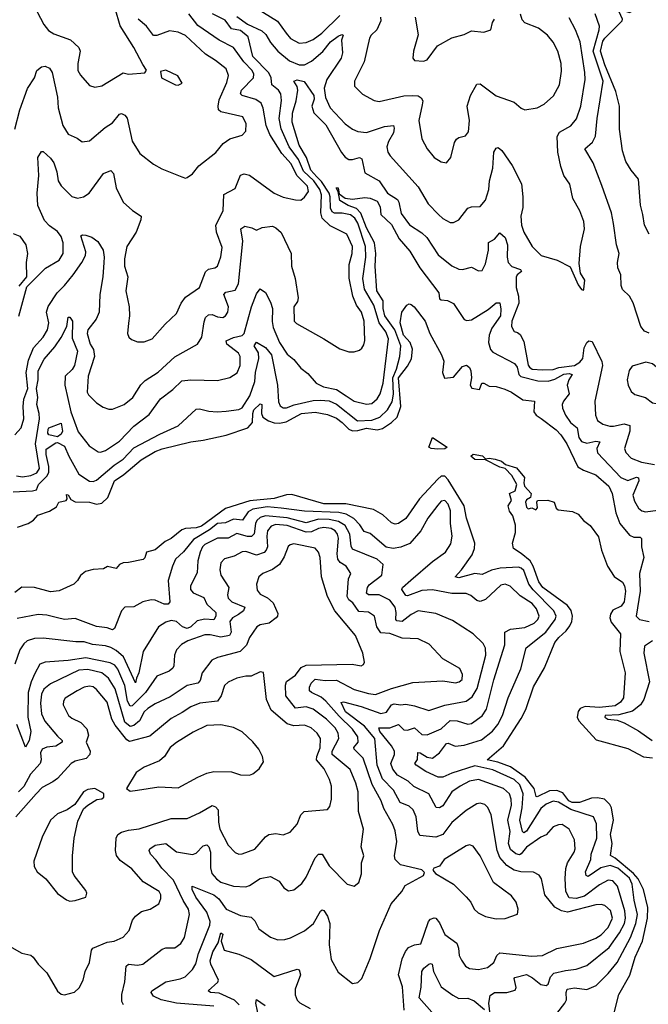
# Model space of a CAD drawing. Extents: x 1443846 to 1577407, y 839182 to 927291.
# Tile 403 of 535: x 1539342 to 1542881, y 892009 to 897551. Entities that reach past the tile are written whole.
import ezdxf

# ---------------------------------------------------------------- set-up
doc = ezdxf.new("R2010")
doc.units = 0

msp = doc.modelspace()

# ---------------------------------------------------------------- linework, layer by layer
at = {"layer": '0CON20XD'}
for points in [[(1539405.6, 897665), (1539478.5, 897525), (1539505, 897491.4), (1539535, 897471.9), (1539628.3, 897438.3), (1539675.8, 897395.8), (1539682, 897375), (1539669.4, 897305), (1539669.4, 897265), (1539685, 897238.8), (1539735, 897182), (1539765, 897171.4), (1539805, 897180), (1539925, 897253.1), (1539955, 897244.2), (1540047, 897253), (1540057, 897267), (1540035, 897300), (1539984.3, 897395), (1539907.8, 897517.8), (1539880.3, 897615)], [(1540675, 897616.2), (1540793.6, 897543.6), (1540842.2, 897475), (1540867.5, 897445), (1540915, 897420), (1540955, 897423.2), (1540995, 897440), (1541042.9, 897475), (1541143.4, 897575)], [(1542885.5, 896344.5), (1542858.5, 896395), (1542850, 896455), (1542837.1, 896507.1), (1542824.8, 896654.8), (1542783.8, 896705), (1542754, 896754), (1542735, 896813.8), (1542717.6, 896935), (1542718.4, 897065), (1542697.5, 897147.5), (1542635, 897297.8), (1542611.9, 897375), (1542625, 897430.8), (1542635, 897448.1), (1542733.8, 897545), (1542736.2, 897555), (1542716.7, 897595), (1542720, 897610), (1542775, 897592.5), (1542810.7, 897609.3), (1542881.7, 897618.3)], [(1539314.3, 896935.7), (1539343.3, 897045), (1539386.3, 897163.7), (1539425.6, 897225), (1539438.1, 897265), (1539465, 897286.7), (1539485, 897289.3), (1539509.4, 897279.4), (1539525.9, 897255), (1539555.2, 897115), (1539559.2, 897055), (1539585, 896956), (1539615, 896908), (1539665, 896883.8), (1539694.1, 896864.1), (1539735, 896870), (1539822.9, 896945), (1539865, 896970.5), (1539905, 897019.4), (1539916.1, 897023.9), (1539934, 897015), (1539947.9, 896997.9), (1539975, 896867.5), (1540018.8, 896798.8), (1540095, 896738.6), (1540141.7, 896711.7), (1540255, 896666.7), (1540275, 896660), (1540285, 896663.3), (1540315, 896683.8), (1540351.2, 896728.8), (1540446.2, 896803.8), (1540488.1, 896855), (1540525, 896880), (1540595, 896901.2), (1540615.5, 896924.5), (1540617.8, 896965), (1540598.1, 897005), (1540475, 897032.1), (1540462.3, 897045), (1540459.1, 897065), (1540465, 897100), (1540508.7, 897198.7), (1540517, 897237), (1540504.4, 897275), (1540445, 897322.7), (1540388.3, 897358.3), (1540275, 897462.3), (1540235, 897482), (1540185, 897488.4), (1540115, 897462.8), (1540095, 897462), (1540055.3, 897515), (1540008.7, 897555)], [(1539336.7, 895883.3), (1539381.7, 896048.3), (1539488, 896152), (1539565, 896197.5), (1539586.2, 896235), (1539587.5, 896295), (1539575, 896331.9), (1539555, 896358.5), (1539510.9, 896390.9), (1539482.1, 896422.1), (1539445.4, 896505), (1539440.4, 896575), (1539450.5, 896675), (1539443.6, 896776.4), (1539465, 896810), (1539475, 896810), (1539515, 896771.9), (1539533.6, 896745), (1539550.6, 896695), (1539558.9, 896645), (1539575, 896616.7), (1539635, 896555.7), (1539667.6, 896547.6), (1539702, 896555), (1539733.5, 896575), (1539814.4, 896685.6), (1539855, 896702.5), (1539870.6, 896685), (1539885.5, 896605), (1539924.5, 896524.5), (1539977.2, 896477.2), (1540025.8, 896445), (1540024.4, 896425), (1539998.5, 896355), (1539945.5, 896275), (1539932.3, 896205), (1539932.9, 896165), (1539950.8, 896105), (1539939.5, 896025), (1539958.1, 895935), (1539960, 895885), (1539954.1, 895844.1), (1539948.8, 895785), (1539956.2, 895765), (1539971.3, 895751.3), (1540005, 895738.6), (1540042.4, 895737.6), (1540088, 895755), (1540162, 895838), (1540225, 895897.5), (1540251.1, 895955), (1540275, 895989.2), (1540354.3, 896045), (1540387.4, 896132.6), (1540405, 896146.6), (1540441.2, 896155), (1540455.3, 896164.7), (1540475, 896216.7), (1540481.4, 896268.6), (1540449.7, 896355), (1540445.9, 896395), (1540488.2, 896475), (1540491.9, 896568.1), (1540555, 896601.9), (1540585, 896675.7), (1540605, 896683.3), (1540635, 896676.4), (1540775, 896574.7), (1540825, 896552.7), (1540895, 896537.9), (1540925, 896535.6), (1540945, 896553.1), (1540967.5, 896585), (1540962.9, 896615), (1540902.2, 896675), (1540870.8, 896740.9), (1540818, 896798), (1540750, 896905), (1540729.1, 896955), (1540713.2, 897053.2), (1540701, 897081), (1540672.3, 897102.3), (1540595, 897124.7), (1540585.4, 897135), (1540590.9, 897155), (1540658.7, 897225), (1540660.6, 897245), (1540651.7, 897265), (1540604, 897315), (1540545.4, 897395), (1540465, 897437.1), (1540345, 897518.9), (1540294.1, 897584.1)], [(1539815.3, 896185.2), (1539809.7, 896105), (1539793.1, 896005), (1539790.4, 895905), (1539772.5, 895865), (1539725.5, 895805), (1539722.7, 895785), (1539738.5, 895725), (1539757.6, 895695), (1539763.2, 895655), (1539727.1, 895545), (1539722.7, 895455), (1539729.7, 895439.7), (1539775, 895395.7), (1539811.4, 895371.4), (1539845, 895359.4), (1539865, 895358.9), (1539930, 895385), (1539980, 895425), (1540025, 895496.9), (1540048.5, 895521.5), (1540122.6, 895567.4), (1540215, 895654.6), (1540343.1, 895725), (1540367.3, 895765), (1540381.3, 895851.3), (1540388.9, 895875), (1540405, 895890.5), (1540425, 895891.5), (1540455, 895878.8), (1540485, 895874.5), (1540501.4, 895885), (1540513.6, 895905), (1540517.3, 895935), (1540491.8, 896005), (1540502.6, 896017.4), (1540555, 896028.5), (1540574.1, 896065), (1540597.9, 896305), (1540587.5, 896375), (1540608.8, 896388.8), (1540649.3, 896379.3), (1540675, 896366.2), (1540707.7, 896382.3), (1540765, 896389.2), (1540785, 896380.5), (1540815, 896354.2), (1540871.1, 896235), (1540872.1, 896165), (1540893.8, 896095), (1540910, 895985), (1540906.2, 895965), (1540885.4, 895934.6), (1540886.4, 895855), (1540900.9, 895840.9), (1541055, 895755.7), (1541145, 895698), (1541195, 895682.5), (1541225, 895682.5), (1541255, 895692), (1541268.3, 895701.7), (1541278.9, 895721.1), (1541284.5, 895745.5), (1541280.8, 895855), (1541265.4, 895905.4), (1541238.6, 895945), (1541218, 895995), (1541197.3, 896097.3), (1541196.6, 896173.4), (1541213.5, 896235), (1541216.2, 896275), (1541184.5, 896345), (1541090.4, 896390.4), (1541045.1, 896435.1), (1541037.3, 896465), (1541040.9, 896565), (1541032.6, 896595), (1540997.7, 896645), (1540939.3, 896699.3), (1540912.5, 896765), (1540859.4, 896835), (1540815, 896937.1), (1540803.5, 896995), (1540816, 897096), (1540811.9, 897135), (1540798.8, 897155), (1540762.4, 897185), (1540758.4, 897225), (1540745, 897252.9), (1540655.2, 897345), (1540628.2, 897455), (1540585, 897490.2), (1540535, 897499.1), (1540498, 897548), (1540427.8, 897585)], [(1540565, 897570.3), (1540625, 897526.8), (1540705, 897488.9), (1540728.3, 897468.3), (1540755, 897422.9), (1540794.9, 897374.9), (1540860.3, 897320.3), (1540915, 897297.5), (1540945, 897297.7), (1540985, 897318.4), (1541048.1, 897371.9), (1541092.6, 897427.4), (1541135, 897459.1), (1541155, 897467.5), (1541163.3, 897465), (1541153, 897437), (1541159.2, 897365), (1541151.3, 897335), (1541071.8, 897215), (1541057, 897167), (1541064.3, 897114.3), (1541090, 897055), (1541175, 896965.5), (1541215.3, 896935.3), (1541245, 896922.1), (1541295, 896916.7), (1541395, 896950), (1541446.4, 896956.4), (1541450.5, 896940.5), (1541445.9, 896915), (1541417.6, 896865), (1541409.6, 896835), (1541414.6, 896805), (1541426.7, 896785), (1541585, 896610), (1541641.9, 896515), (1541699.4, 896455), (1541725, 896432.2), (1541765, 896410.6), (1541785, 896409.2), (1541815, 896424.2), (1541865, 896490), (1541885, 896498.6), (1541935, 896499.4), (1541965, 896535.7), (1541983.2, 896595), (1541987.1, 896645), (1542004.8, 896715.2), (1542011.2, 896805), (1542025, 896828.8), (1542035, 896831.2), (1542055.7, 896815), (1542115, 896731.1), (1542167.2, 896627.2), (1542173.8, 896553.8), (1542173.5, 896495), (1542163.9, 896445), (1542167.1, 896395), (1542180.8, 896355), (1542226.9, 896275), (1542278, 896225), (1542367.8, 896197.8), (1542440.2, 896160.2), (1542485, 896060), (1542505, 896032.5), (1542515, 896030), (1542517.5, 896035), (1542523.8, 896085), (1542499.2, 896125), (1542491.7, 896178.3), (1542498.1, 896275), (1542520.6, 896375), (1542518.5, 896415), (1542495.5, 896475), (1542455.5, 896545), (1542439.5, 896625), (1542405.6, 896675), (1542388.6, 896725), (1542371.1, 896805), (1542366.8, 896893.2), (1542380.8, 896919.1), (1542445, 896953.3), (1542476.8, 896993.2), (1542500, 897065), (1542524.7, 897215), (1542523.2, 897255), (1542497.7, 897427.7), (1542471.5, 897495), (1542435, 897562.5)], [(1541372.5, 897565), (1541374.5, 897545), (1541352.5, 897495), (1541321.4, 897465), (1541312.2, 897447.8), (1541280.6, 897315), (1541227.1, 897205), (1541227, 897177), (1541272.7, 897132.7), (1541337.3, 897097.3), (1541365, 897091.4), (1541505, 897122.9), (1541555.7, 897125.7), (1541585, 897122.2), (1541601.7, 897111.7), (1541611.3, 897095), (1541607.9, 897072.1), (1541588.9, 896985), (1541605, 896880), (1541635.7, 896825), (1541675, 896775.8), (1541715, 896751.4), (1541745, 896746), (1541769.5, 896775), (1541790.3, 896859.7), (1541801.2, 896878.8), (1541815, 896888.8), (1541852, 896898), (1541868.9, 896921.1), (1541874.4, 896985), (1541861.4, 897065), (1541880, 897125), (1541915, 897188), (1541935, 897190), (1542025, 897122.9), (1542125, 897087.5), (1542165, 897052.9), (1542185, 897044.2), (1542255.4, 897054.6), (1542293.8, 897076.2), (1542346.2, 897123.8), (1542380, 897185), (1542391.5, 897261.5), (1542390.9, 897305), (1542370.9, 897375), (1542344.5, 897425), (1542314, 897464), (1542263.4, 897503.4), (1542185, 897533.3), (1542170.3, 897550.3), (1542161.7, 897581.8)], [(1541568.9, 897565), (1541585.7, 897465.7), (1541558.6, 897375), (1541555.8, 897335.8), (1541565, 897322), (1541615, 897318), (1541635, 897326), (1541693.8, 897405), (1541775, 897450), (1541845, 897468), (1541885, 897488), (1541955, 897481.9), (1541995, 897493.8), (1542003.8, 897535), (1542015.6, 897554.4)], [(1542885, 895787.3), (1542858.4, 895798.4), (1542837.7, 895825), (1542795, 895958), (1542774.4, 895995), (1542735, 896032.5), (1542727.3, 896055), (1542725.5, 896115), (1542708.9, 896155), (1542706.5, 896185), (1542717.5, 896235), (1542701.1, 896285), (1542685, 896403.8), (1542673.9, 896465), (1542619.2, 896619.1), (1542570.5, 896745), (1542522.9, 896825), (1542567.2, 896862.8), (1542583.3, 896895), (1542592.5, 896995), (1542626.3, 897205), (1542569.4, 897375), (1542604.4, 897495), (1542605.2, 897515.2), (1542581.8, 897585)], [(1540235, 897183.8), (1540257.5, 897195), (1540232.5, 897235), (1540165, 897266.7), (1540135, 897260), (1540140, 897225), (1540220, 897185), (1540235, 897183.8)], [(1540305.3, 895524.7), (1540455, 895520.6), (1540525, 895538.1), (1540566.6, 895563.4), (1540584, 895606), (1540584, 895655), (1540573.1, 895675), (1540508.7, 895725), (1540505.3, 895744.7), (1540545, 895762), (1540595, 895774.2), (1540605, 895784.4), (1540647.1, 895935), (1540675, 896008), (1540696.7, 896036.7), (1540725, 896016.2), (1540755, 895961.4), (1540764.7, 895925), (1540763.5, 895853.5), (1540769.1, 895819.1), (1540805, 895734.4), (1540848.5, 895668.5), (1540885, 895638.9), (1540925, 895590.6), (1540965, 895560.6), (1541010.8, 895505), (1541052.5, 895485), (1541125, 895470.2), (1541179.1, 895435), (1541225, 895404.6), (1541295, 895387.3), (1541325, 895391.8), (1541355, 895418.2), (1541371.9, 895445), (1541389, 895505), (1541417.6, 895755), (1541403.9, 895795), (1541364.8, 895845), (1541335.9, 895945), (1541283.5, 896035), (1541273.5, 896095), (1541290.3, 896215), (1541288.4, 896275), (1541245, 896406.6), (1541228.6, 896435), (1541205, 896452.6), (1541157, 896463), (1541115, 896462.4), (1541100.5, 896470.5), (1541091.3, 896491.4), (1541090.6, 896555), (1541084.1, 896575), (1541040.9, 896640.9), (1541015, 896667), (1540980.2, 896705), (1540957.4, 896775), (1540914.5, 896845), (1540875.9, 896974.1), (1540878.2, 897025), (1540899.2, 897095), (1540907.1, 897155), (1540904.3, 897175), (1540885.6, 897205), (1540905, 897212.5), (1540943.1, 897203.1), (1540997.1, 897125), (1540999.1, 897105), (1540987.2, 897065), (1540997.8, 897027.8), (1541065, 896958.8), (1541154.4, 896804.4), (1541175, 896778.5), (1541195, 896765.4), (1541215, 896764.6), (1541255, 896775.4), (1541268.9, 896768.9), (1541285, 896689.4), (1541365.2, 896645.2), (1541413.3, 896575), (1541468.8, 896538.8), (1541476.9, 896525), (1541489.7, 896459.7), (1541536.3, 896396.3), (1541605, 896351.5), (1541634.5, 896325), (1541698, 896228), (1541775, 896166.7), (1541815, 896146.7), (1541835, 896145.6), (1541885, 896158), (1541925, 896137.1), (1541945, 896139.2), (1541963.3, 896176.7), (1541981.1, 896255), (1541981.7, 896298.3), (1542014.7, 896315.3), (1542045, 896352), (1542075, 896325.6), (1542087.8, 896285), (1542086.4, 896215), (1542092.4, 896185), (1542111.6, 896161.6), (1542161.2, 896145), (1542166.2, 896135), (1542142.5, 896115), (1542137, 896103), (1542137.5, 896045), (1542150.4, 895995), (1542152.2, 895955), (1542113.2, 895855), (1542110, 895825), (1542125, 895796.2), (1542145, 895791.2), (1542159.1, 895779.1), (1542180, 895740), (1542205, 895607.5), (1542211.4, 895595), (1542226.7, 895585), (1542285, 895580.4), (1542345, 895582.3), (1542376.9, 895593.1), (1542465, 895605.7), (1542495, 895623.7), (1542511.9, 895645), (1542519.4, 895705), (1542535, 895734.6), (1542545.3, 895744.7), (1542565, 895740.4), (1542618.4, 895628.4), (1542622.9, 895605), (1542579.1, 895405), (1542583.5, 895325), (1542594.3, 895295), (1542623.8, 895275), (1542663.3, 895263.3), (1542685, 895262.9), (1542745, 895277.6), (1542776.5, 895266.5), (1542777.4, 895235), (1542747.4, 895137.4), (1542754.4, 895115), (1542785, 895083.6), (1542841.9, 895061.9), (1542915, 895047.8)], [(1539306.3, 894893.7), (1539415, 894898.9), (1539437.3, 894905), (1539447.7, 894935), (1539496.5, 894983.5), (1539505.5, 895004.5), (1539507.3, 895037.3), (1539491, 895105), (1539491.4, 895135), (1539545, 895170.7), (1539555, 895171.9), (1539595, 895151.6), (1539618.4, 895095), (1539675, 894992.5), (1539735, 894954.6), (1539755, 894952), (1539775, 894959.1), (1539875, 895044.4), (1539925, 895077.1), (1539985, 895141.8), (1540130.6, 895219.4), (1540235, 895265.5), (1540335, 895360), (1540355, 895361.9), (1540407.6, 895347.6), (1540453.4, 895343.4), (1540505, 895348.6), (1540575, 895357.8), (1540595, 895366.5), (1540637.8, 895435), (1540665.8, 895514.2), (1540670.2, 895565), (1540688.1, 895645), (1540686, 895676), (1540661.2, 895715), (1540675, 895735.5), (1540725, 895706.5), (1540759.3, 895665), (1540792.9, 895495), (1540800, 895400), (1540808.8, 895378.8), (1540825, 895366.2), (1540845, 895365.9), (1540886.9, 895383.1), (1540995, 895407.3), (1541035, 895410.8), (1541085, 895406.2), (1541125, 895388), (1541244.3, 895294.3), (1541325, 895298), (1541369.1, 895315), (1541413, 895355), (1541439.5, 895400.5), (1541446.6, 895443.4), (1541442.1, 895535), (1541463.2, 895585), (1541482.5, 895655), (1541488.6, 895715), (1541453.2, 895805), (1541397, 895885), (1541388.8, 895925), (1541389, 895969), (1541353.3, 896025), (1541343.3, 896163.3), (1541347.8, 896235), (1541339.5, 896295), (1541295, 896379.5), (1541263.3, 896463.3), (1541238.8, 896488.8), (1541191.8, 896505), (1541145, 896533.2), (1541134.4, 896584.4), (1541123.5, 896605), (1541135.5, 896605), (1541140.7, 896570.7), (1541175, 896546.2), (1541215, 896541.2), (1541285, 896550), (1541315, 896546.7), (1541355, 896530.3), (1541371.6, 896498.4), (1541375.9, 896455.9), (1541435, 896398.5), (1541478.9, 896318.9), (1541539.1, 896249.1), (1541593.7, 896155), (1541700.9, 896015), (1541705, 895981.1), (1541715, 895974.6), (1541750.7, 895970.7), (1541784.2, 895954.2), (1541844.5, 895864.5), (1541858.3, 895858.3), (1541885, 895862.2), (1541978.8, 895921.2), (1542025, 895958.5), (1542045, 895958.6), (1542051.3, 895921.3), (1542048.9, 895885), (1542000.2, 895815), (1541985.2, 895775), (1541980.8, 895735), (1541992.9, 895695), (1542005, 895680), (1542126.6, 895616.6), (1542141.6, 895595), (1542152, 895555), (1542162.3, 895542.3), (1542258.9, 895518.9), (1542316.3, 895516.3), (1542355, 895527.7), (1542405, 895556.3), (1542435, 895560.8), (1542451.5, 895555), (1542433, 895525), (1542423.3, 895495), (1542434.7, 895445), (1542403.8, 895405), (1542396.2, 895385), (1542397.7, 895365), (1542415.4, 895325), (1542442.2, 895285), (1542479.5, 895255), (1542489.9, 895199.9), (1542505, 895176.8), (1542535, 895167.5), (1542585, 895178.9), (1542607.5, 895175), (1542591.5, 895138.5), (1542595, 895113.3), (1542725.2, 894975.2), (1542765, 894958), (1542815, 894976.1), (1542825, 894973.1), (1542827.8, 894955), (1542794, 894875), (1542802.3, 894842.3), (1542825, 894802.9), (1542845, 894787.8), (1542865, 894781.8), (1542935, 894790.8)], [(1539305, 896347.8), (1539343.8, 896333.8), (1539377.8, 896285), (1539386.7, 896235), (1539379.4, 896185), (1539380, 896105), (1539338.3, 896051.7)], [(1539315, 895214), (1539350.6, 895255), (1539366.1, 895305), (1539361.4, 895375), (1539365.2, 895415), (1539388.5, 895475), (1539378.4, 895565), (1539391.6, 895635), (1539420.6, 895705), (1539475, 895765.4), (1539499.7, 895805), (1539506.4, 895845), (1539493.7, 895905), (1539502.7, 895937.3), (1539553.6, 896015), (1539595, 896054.5), (1539644.1, 896115.9), (1539692.4, 896185), (1539712, 896225), (1539714, 896245), (1539686, 896335), (1539695, 896340.6), (1539715, 896339.5), (1539748.2, 896328.2), (1539782.8, 896302.8), (1539813.1, 896255), (1539818.7, 896215), (1539815.3, 896185.2)], [(1539330, 894695), (1539390, 894715), (1539420, 894735), (1539445, 894762.5), (1539510, 894785), (1539550, 894810), (1539563.3, 894835), (1539604, 894846), (1539610, 894855), (1539605, 894878.8), (1539615, 894877.1), (1539630.9, 894850.9), (1539655, 894837.5), (1539735, 894835.5), (1539775, 894824.4), (1539805, 894830), (1539838.3, 894861.7), (1539875.6, 894955), (1539929.1, 894990.9), (1540025.5, 895075), (1540105, 895120.7), (1540145, 895136.5), (1540305, 895176.1), (1540375.5, 895184.5), (1540505, 895212.3), (1540625.6, 895254.4), (1540651.9, 895285), (1540653.7, 895335), (1540660.6, 895355), (1540695, 895389.4), (1540706, 895386), (1540703.1, 895335), (1540711.8, 895315), (1540743.4, 895293.4), (1540775, 895282.5), (1540805, 895279.6), (1540841.8, 895288.2), (1540928.6, 895335), (1541005, 895342.3), (1541075, 895328.8), (1541125, 895308.2), (1541157.4, 895285), (1541195, 895246.1), (1541215, 895237.6), (1541245, 895238.3), (1541295, 895252.6), (1541355, 895243), (1541385, 895251.3), (1541435, 895283.8), (1541467.7, 895315), (1541487.1, 895375), (1541475.1, 895535), (1541525, 895600.6), (1541548.3, 895641.7), (1541553.5, 895696.5), (1541539.5, 895735), (1541503, 895775), (1541484.2, 895845.8), (1541493.8, 895905), (1541521.3, 895945), (1541535, 895951.6), (1541545, 895949.2), (1541562.9, 895935), (1541625, 895854), (1541650.8, 895785), (1541716.2, 895665), (1541728.8, 895628.8), (1541723.1, 895565), (1541733.6, 895533.6), (1541785, 895539.6), (1541835, 895599.4), (1541857.3, 895607.3), (1541874.1, 895594.1), (1541882, 895575), (1541885.6, 895535), (1541877.1, 895495), (1541887.1, 895477.1), (1541930.7, 895469.3), (1541944.4, 895505), (1541955, 895506.2), (1541985, 895488.2), (1542025, 895486.9), (1542072.4, 895472.4), (1542110, 895455), (1542175, 895411.5), (1542240, 895405), (1542235.4, 895345), (1542250, 895325), (1542276.7, 895306.7)], [(1539325, 894983.9), (1539357.8, 894977.8), (1539405, 894985.7), (1539438.6, 895001.4), (1539453.9, 895025), (1539431.8, 895165), (1539453, 895305), (1539452.5, 895335), (1539438.9, 895385), (1539443.6, 895425), (1539437.8, 895475), (1539446.7, 895525), (1539447.1, 895575), (1539479.5, 895640.5), (1539539.8, 895710.2), (1539575, 895763.3), (1539606.8, 895825), (1539615, 895876.2), (1539625, 895876.2), (1539638.8, 895855), (1539638.1, 895758.1), (1539668.6, 895685), (1539650.7, 895605), (1539637.3, 895582.7), (1539598.9, 895545), (1539596.9, 895495), (1539630.6, 895345), (1539671.4, 895231.4), (1539732.9, 895152.9), (1539785, 895119.4), (1539797.3, 895117.3), (1539825, 895127.1), (1539905, 895179.3), (1539985.7, 895264.3), (1540071.1, 895328.9), (1540135, 895417.9), (1540205, 895470.8), (1540255, 895517.9), (1540305.3, 895524.7)], [(1542925, 895391.4), (1542965, 895427.5), (1542977.3, 895475), (1542965, 895526), (1542926.9, 895595), (1542903.8, 895615), (1542867.1, 895622.9), (1542789.1, 895600.9), (1542772.5, 895577.5), (1542762.5, 895525), (1542766.9, 895495), (1542785, 895458.8), (1542805, 895441.4), (1542865, 895425.6), (1542905, 895395.6), (1542925, 895391.4)], [(1539555, 895203.2), (1539506.9, 895215), (1539501.1, 895225), (1539503, 895247), (1539506.1, 895253.9), (1539575, 895280), (1539583.5, 895235), (1539575, 895218.2), (1539555, 895203.2)], [(1542276.7, 895306.7), (1542362.2, 895242.2), (1542388.1, 895215), (1542422.4, 895165), (1542484.7, 895034.7), (1542515.9, 895015.9), (1542585, 894989.7), (1542657.5, 894925), (1542677.9, 894885), (1542697.8, 894775), (1542720, 894715), (1542775, 894649.3), (1542798.7, 894638.7), (1542835, 894639.4), (1542842.2, 894632.2), (1542842.2, 894585), (1542855.5, 894525), (1542831.5, 894435), (1542835.2, 894335.2), (1542811.6, 894195), (1542831.9, 894175), (1542884.7, 894164.7)], [(1541695, 895133.8), (1541657.5, 895137.5), (1541645.8, 895145), (1541665, 895199.2), (1541748.8, 895145), (1541735, 895135.8), (1541695, 895133.8)], [(1542687.6, 891962.4), (1542714.7, 892065.3), (1542776.4, 892173.6), (1542806.7, 892275), (1542848.1, 892365), (1542875.8, 892495), (1542877.4, 892555), (1542854.3, 892655), (1542823.6, 892715), (1542796.7, 892745), (1542695, 892831.5), (1542667.8, 892847.8), (1542677.7, 892915), (1542667.8, 892965), (1542683.9, 893045), (1542673.6, 893115), (1542664.7, 893135), (1542634.5, 893164.5), (1542595, 893172.4), (1542560.7, 893169.3), (1542493.3, 893145), (1542452.9, 893145), (1542434.2, 893155), (1542399.8, 893199.8), (1542365, 893213.2), (1542325, 893210.8), (1542255, 893177.5), (1542249.7, 893179.7), (1542237.5, 893225), (1542188.2, 893288.2), (1542105, 893346.9), (1542033, 893373), (1541974.2, 893385), (1542064.8, 893465.2), (1542165, 893618.1), (1542191.1, 893668.9), (1542235, 893795.8), (1542297.2, 893902.8), (1542354.5, 894045), (1542376.9, 894075), (1542419.2, 894110.7), (1542439.4, 894140.6), (1542450.4, 894165), (1542454, 894195), (1542445.9, 894225.9), (1542425, 894253.5), (1542287.8, 894355), (1542265, 894388.2), (1542232.6, 894475), (1542214.9, 894504.9), (1542165, 894547.8), (1542121.2, 894575), (1542116.2, 894605), (1542133.3, 894665), (1542134, 894706), (1542118.8, 894758.8), (1542100, 894785), (1542091.2, 894815), (1542110, 894845), (1542100, 894885), (1542130.5, 894899.5), (1542140, 894935), (1542112.1, 894985), (1542075, 895025.8), (1542045, 895031.9), (1541965, 895074.4), (1541905, 895076.4), (1541881.4, 895095), (1541895, 895106.2), (1541946.5, 895096.5), (1541965, 895080), (1541985.7, 895084.3), (1542018.7, 895078.7), (1542055, 895067.3), (1542077.2, 895047.2), (1542139.6, 895029.6), (1542183.5, 894975), (1542179.1, 894945), (1542182.9, 894925), (1542222, 894885), (1542217, 894863), (1542195, 894848.1), (1542188.6, 894835), (1542195, 894807.5)], [(1542365, 891958.5), (1542411.5, 892015), (1542420.4, 892035), (1542417.9, 892075), (1542424.7, 892095.2), (1542465, 892102.3), (1542535, 892093.1), (1542586.7, 892115), (1542655, 892182.3), (1542705.9, 892244.1), (1542780.9, 892385), (1542811, 892465), (1542820.3, 892515), (1542801, 892595), (1542789.6, 892685), (1542775, 892719.6), (1542708.9, 892775), (1542665, 892791.6), (1542613.1, 892776.9), (1542541.9, 892728.1), (1542530.5, 892735), (1542526.9, 892755), (1542556.2, 892825), (1542558.4, 892855), (1542590.7, 892945), (1542589.4, 893025), (1542571.4, 893065), (1542445, 893105.1), (1542375, 893147.7), (1542345, 893152.1), (1542305, 893136.5), (1542275, 893111.6), (1542195, 892983.2), (1542180, 892975), (1542172.8, 892982.8), (1542157.7, 893045), (1542171.4, 893115), (1542176.8, 893195), (1542158.2, 893245), (1542125.7, 893275), (1542005, 893329.3), (1541905, 893351.9), (1541775, 893311.3), (1541725, 893288), (1541697.6, 893287.6), (1541629.2, 893319.2), (1541573.3, 893355), (1541565.6, 893365), (1541582, 893388), (1541583.8, 893426.2), (1541595.7, 893425), (1541635, 893400), (1541665, 893395.4), (1541705, 893424.5), (1541745, 893477.9), (1541755, 893479.5), (1541793.3, 893463.3), (1541845, 893468.8), (1541941.7, 893498.3), (1542003.5, 893546.5), (1542034.2, 893585), (1542060.5, 893635), (1542090.9, 893735), (1542163.1, 893896.9), (1542192.3, 894015), (1542303.4, 894105), (1542356.7, 894175), (1542361.4, 894195), (1542349.5, 894225), (1542233, 894343), (1542207.2, 894375), (1542180.9, 894450.9), (1542165.5, 894465), (1542149.5, 894469.5), (1542046.2, 894463.9), (1541997.5, 894452.5), (1541945, 894428.6), (1541905, 894434), (1541815, 894410), (1541793.3, 894415), (1541830, 894455), (1541889.8, 894540.2), (1541902.2, 894575), (1541903.3, 894605), (1541856.8, 894745), (1541844.3, 894815), (1541755, 894962.3), (1541735, 894982.8), (1541715, 894981.3), (1541695.2, 894964.8), (1541593.1, 894855), (1541515, 894744.3), (1541475, 894715.8), (1541455, 894712), (1541435, 894718.6), (1541385.6, 894765), (1541334.7, 894794.7), (1541177.2, 894827.2), (1541055, 894826.5), (1540875, 894879.7), (1540845, 894877.4), (1540775, 894856.4), (1540637, 894843), (1540500.5, 894799.5), (1540365, 894701.1), (1540335, 894691.1), (1540275, 894687.5), (1540255, 894680.4), (1540195, 894631.5), (1540160.8, 894615), (1540105, 894567.3), (1540056.2, 894555), (1540046.9, 894523.1), (1540037, 894513), (1539955, 894495.4), (1539925, 894494.4), (1539905, 894485.7), (1539885, 894462), (1539836.2, 894473.8), (1539815, 894460), (1539755, 894457.5), (1539712.5, 894445), (1539685, 894423.3), (1539668, 894395), (1539646.2, 894375), (1539565, 894336.2), (1539515, 894331.4), (1539425, 894356.2), (1539355, 894357.5), (1539315, 894326.9)], [(1541995, 891920), (1541982.5, 892015), (1541991, 892059), (1542015, 892076.8), (1542083.7, 892076.3), (1542130.6, 892089.4), (1542136.2, 892103.8), (1542124.7, 892155), (1542129.6, 892160.4), (1542195, 892176.6), (1542229.3, 892159.3), (1542275, 892120.8), (1542305, 892114.4), (1542316.8, 892123.2), (1542330.8, 892165), (1542348.9, 892185), (1542415, 892200.6), (1542475, 892206.5), (1542535, 892228.4), (1542660.3, 892329.7), (1542717.8, 892412.2), (1542745.9, 892465), (1542751.6, 892495), (1542748.4, 892535), (1542708, 892675), (1542680.8, 892705), (1542655, 892708.5), (1542605, 892682.4), (1542521.4, 892618.6), (1542475, 892605.5), (1542435, 892609.2), (1542416.5, 892645), (1542412.5, 892717.5), (1542417, 892773), (1542426.5, 892805), (1542463.9, 892865), (1542469.2, 892885), (1542464.4, 892935), (1542435.6, 892995), (1542395, 893020.6), (1542375, 893020), (1542345, 893007.5), (1542305.7, 892964.3), (1542275, 892949.6), (1542195, 892893.5), (1542165, 892855.8), (1542155, 892851.7), (1542135, 892856.2), (1542105, 892881.1), (1542093.3, 892915), (1542102.6, 892982.6), (1542090.6, 893045), (1542110.5, 893129.5), (1542108.7, 893165), (1542098.6, 893195), (1542065, 893223.7), (1541925, 893274.7), (1541875, 893264.7), (1541821.8, 893238.2), (1541775, 893205.4), (1541725, 893127.2), (1541705, 893114.5), (1541686.9, 893116.9), (1541645.3, 893195), (1541561.1, 893235), (1541528.2, 893265), (1541469.7, 893299.8), (1541443, 893333), (1541430.7, 893365), (1541451.2, 893415), (1541451.1, 893435), (1541434.3, 893465), (1541369.6, 893545), (1541363.8, 893565), (1541425, 893564.8), (1541475, 893583.8), (1541505, 893554.3), (1541525, 893552.4), (1541565, 893565.4), (1541605, 893528.5), (1541635, 893525.4), (1541715, 893560.6), (1541765, 893607.4), (1541804.1, 893604.1), (1541865, 893585.4), (1541885, 893590.4), (1541945, 893633.8), (1541970.3, 893670.3), (1542011.6, 893835), (1542072.6, 894032.6), (1542072.3, 894105), (1542105, 894121.6), (1542185, 894130), (1542238.5, 894155), (1542259.2, 894175), (1542266.2, 894193.8), (1542252.1, 894235), (1542226.6, 894265), (1542158.8, 894308.8), (1542102.7, 894362.7), (1542075.5, 894374.5), (1542050.5, 894369.5), (1541965, 894287.9), (1541935, 894276.8), (1541915, 894283.1), (1541881.1, 894311.1), (1541855, 894322.1), (1541775, 894320.9), (1541665, 894341.6), (1541605, 894338.5), (1541525, 894309.2), (1541515, 894311.2), (1541493.6, 894345), (1541496.5, 894355), (1541543.1, 894396.9), (1541665, 894502.5), (1541738.9, 894555), (1541768.9, 894601.1), (1541777, 894645), (1541767.5, 894715), (1541766.9, 894786.9), (1541755, 894824.5), (1541735, 894844.6), (1541715, 894841.8), (1541695, 894818.8), (1541640, 894745), (1541599.3, 894675), (1541537.5, 894602.5), (1541487.2, 894582.8), (1541445, 894575.6), (1541405, 894581.6), (1541315, 894659.2), (1541281, 894671), (1541257.4, 894707.4), (1541223.1, 894743.1), (1541179.2, 894769.2), (1541138.4, 894778.4), (1540945, 894785.2), (1540815, 894801.2), (1540735, 894809.9), (1540654, 894796), (1540628.7, 894781.3), (1540596, 894734), (1540545, 894740.9), (1540500.7, 894719.3), (1540455, 894715.8), (1540410.3, 894679.7), (1540320.2, 894625), (1540265, 894557.1), (1540219.6, 894515), (1540202.3, 894475), (1540177.8, 894395), (1540186.7, 894275), (1540178.6, 894261.4), (1540155, 894262.4), (1540105, 894284.1), (1540083.3, 894286.7), (1540035, 894274.4), (1539985, 894246.9), (1539934.6, 894245.4), (1539915.8, 894225), (1539875.7, 894125), (1539865, 894118), (1539835, 894128.5), (1539775, 894136.2), (1539655, 894180.3), (1539595, 894176.3), (1539554.4, 894184.4), (1539495, 894200.5), (1539446.6, 894203.4), (1539329, 894181)], [(1542195, 894807.5), (1542205, 894797.5), (1542225, 894803.3), (1542247.5, 894792.5), (1542256.4, 894803.6), (1542252.5, 894835), (1542257.5, 894845), (1542315, 894847.5), (1542350, 894835), (1542361.7, 894801.7), (1542373, 894793), (1542453, 894783), (1542485, 894767.5), (1542515, 894732.5), (1542552.5, 894705), (1542600.7, 894640.7), (1542616.7, 894565), (1542651.2, 894475), (1542688.3, 894418.3), (1542735, 894386.2), (1542746.9, 894365), (1542751.4, 894335), (1542745, 894274.3), (1542728.7, 894251.3), (1542681.8, 894228.2), (1542667, 894205), (1542663.9, 894185), (1542670.8, 894160.8), (1542723.8, 894095), (1542720.2, 893995), (1542750.4, 893875), (1542741.7, 893735), (1542725, 893710.3), (1542695, 893689.2), (1542605, 893680.4), (1542524.9, 893685.1), (1542497.8, 893675), (1542485, 893657.1), (1542480.8, 893625), (1542490.3, 893605), (1542587.6, 893497.6), (1542765, 893450), (1542853.3, 893403.3), (1542905, 893397.3)], [(1541506.6, 891976.6), (1541497.8, 892107.8), (1541475.4, 892175), (1541494.6, 892264.6), (1541513.7, 892306.3), (1541531.1, 892328.9), (1541565, 892344.5), (1541599.6, 892350.4), (1541644.1, 892475.9), (1541655, 892488.6), (1541675, 892497.1), (1541685, 892494.2), (1541705, 892468.1), (1541735, 892402.9), (1541803.1, 892353.1), (1541812.9, 892325), (1541816.7, 892285), (1541828.6, 892258.6), (1541852.5, 892225), (1541875, 892210.6), (1541925, 892204.5), (1541975, 892216.2), (1542011.5, 892245), (1542027.5, 892285), (1542045, 892299.6), (1542225, 892279.6), (1542285, 892284.6), (1542365, 892323.2), (1542515, 892354), (1542585, 892381.6), (1542615, 892400.5), (1542655, 892441.8), (1542678.5, 892495), (1542667.4, 892537.4), (1542635, 892564.7), (1542615, 892571.2), (1542585, 892570), (1542425, 892528), (1542392.2, 892535), (1542355, 892555.9), (1542298.2, 892625), (1542279.2, 892715), (1542267.1, 892737.1), (1542235, 892752.7), (1542164, 892756), (1542125, 892764.7), (1542085, 892791.3), (1542045.8, 892835), (1542029.7, 892875), (1541996.2, 893076.2), (1541977.9, 893117.9), (1541960, 893135), (1541935, 893140.9), (1541915, 893137.3), (1541855, 893101.2), (1541775, 893033.1), (1541724.2, 892965.8), (1541685, 892949.6), (1541595, 892959.1), (1541583.4, 892983.4), (1541574.7, 893065), (1541556.4, 893105), (1541534.2, 893124.3), (1541484.7, 893145), (1541446.8, 893215), (1541385, 893277.9), (1541355.1, 893355.1), (1541341.7, 893505), (1541283, 893575), (1541176.2, 893655), (1541152.7, 893707.3), (1541165, 893711.3), (1541265, 893685.2), (1541375, 893645.7), (1541406.3, 893653.7), (1541434.2, 893695), (1541449.3, 893700.7), (1541485, 893695.9), (1541515, 893699.5), (1541565, 893690.2), (1541645, 893663.2), (1541736.2, 893693.8), (1541855, 893715.4), (1541889.9, 893740.1), (1541917, 893787), (1541966.7, 893975), (1541965, 894013.8), (1541951.1, 894041.1), (1541894, 894095), (1541779.3, 894169.3), (1541685, 894210), (1541585, 894223.4), (1541545, 894204.3), (1541495, 894163.5), (1541465, 894168.5), (1541458.9, 894175), (1541461.1, 894215), (1541455, 894244.4), (1541426, 894285), (1541365, 894313.7), (1541304.8, 894314.8), (1541294.1, 894324.1), (1541299.4, 894355), (1541308.9, 894371.1), (1541381.1, 894425), (1541387.8, 894485), (1541354.3, 894515), (1541215, 894571.3), (1541208, 894588), (1541200.7, 894655), (1541175, 894704.2), (1541137.6, 894727.6), (1541085, 894737.4), (1541025, 894739.7), (1540955, 894719.4), (1540848.1, 894748.1), (1540725, 894759), (1540695, 894748.6), (1540677, 894733), (1540668.8, 894715), (1540662.8, 894657.2), (1540647.5, 894642.5), (1540625, 894642.1), (1540565, 894659.1), (1540515.9, 894634.1), (1540455, 894632.7), (1540385, 894597.5), (1540371.9, 894585), (1540357.6, 894555), (1540345.3, 894505), (1540341.8, 894438.2), (1540303.8, 894365), (1540302.9, 894345), (1540319.2, 894325), (1540379.5, 894299.5), (1540395, 894261.8), (1540447.3, 894215), (1540446.5, 894195), (1540435, 894173.8), (1540385, 894177.5), (1540341.6, 894168.4), (1540305, 894134.3), (1540285.7, 894124.3), (1540259.5, 894135), (1540225, 894163.8), (1540195, 894169.1), (1540165, 894160.5), (1540124.4, 894135), (1540037.9, 893995), (1540013, 893875), (1539998.9, 893845), (1539995, 893818), (1539926.5, 893965), (1539885, 894001), (1539855, 894018), (1539825, 894027.5), (1539752, 894035), (1539705, 894050.6), (1539658.9, 894048.9), (1539475, 894070), (1539425, 894067.7), (1539385, 894055.3), (1539365, 894037.9), (1539342.5, 894005), (1539314.8, 893924.8)], [(1540435, 891999.7), (1540225, 892016.4), (1540138.8, 892035), (1540096, 892055), (1540082.9, 892075), (1540086.2, 892085), (1540165, 892136.7), (1540245, 892152.7), (1540274.3, 892165), (1540314.5, 892205), (1540333.5, 892236.5), (1540349.4, 892295), (1540412.6, 892455), (1540415.2, 892475), (1540395, 892527.9), (1540332.9, 892612.9), (1540313.6, 892655), (1540314, 892675), (1540435.9, 892625.9), (1540463, 892603), (1540505, 892545.2), (1540585, 892510), (1540645, 892500), (1540665, 892480), (1540687.5, 892435), (1540755, 892386.9), (1540795, 892372.7), (1540835, 892374.5), (1540866.3, 892383.7), (1540945, 892423.1), (1540995.5, 892465), (1541035, 892534), (1541045, 892540.8), (1541055, 892537.5), (1541075, 892505.8), (1541088.4, 892465), (1541084.5, 892345), (1541095, 892262.5), (1541135, 892190), (1541215, 892127.5), (1541245, 892132.5), (1541268.8, 892155), (1541315, 892266.7), (1541368.5, 892425), (1541433.3, 892575), (1541492.5, 892645), (1541512.4, 892677.6), (1541616.1, 892733.9), (1541621.7, 892751.7), (1541605, 892766.7), (1541485, 892794.4), (1541456.7, 892825), (1541451.5, 892845), (1541464.6, 892925), (1541456.4, 892985), (1541442.2, 893022.2), (1541392.4, 893112.4), (1541377.8, 893155), (1541326.5, 893246.5), (1541275.4, 893395.4), (1541225.4, 893445), (1541223.8, 893455), (1541246.7, 893485), (1541245.2, 893515), (1541215, 893559), (1541140.6, 893630.6), (1541065, 893716.2), (1541038.5, 893738.5), (1540984.2, 893764.2), (1540974.4, 893774.4), (1540974.2, 893795), (1540983.3, 893816.7), (1541005, 893838.9), (1541061.4, 893831.4), (1541125, 893833.5), (1541225, 893781.8), (1541305, 893759.2), (1541345, 893754.1), (1541435, 893787.3), (1541555, 893820.9), (1541725, 893830), (1541795, 893819.7), (1541816.2, 893823.8), (1541832.4, 893837.6), (1541835.4, 893865), (1541820.2, 893900.2), (1541723.4, 893953.4), (1541646.9, 894036.9), (1541585, 894066.5), (1541495, 894070), (1541425, 894096.8), (1541375, 894100.2), (1541353.4, 894135), (1541339.5, 894195), (1541306.4, 894216.4), (1541251, 894221), (1541218.3, 894268.3), (1541195, 894286.1), (1541186.1, 894305), (1541193.5, 894405), (1541205.5, 894435), (1541180, 894475), (1541146.2, 894496.2), (1541133.5, 894515), (1541129.8, 894545), (1541137.4, 894632.6), (1541131.9, 894655), (1541117.5, 894675), (1541095, 894687.4), (1541055, 894692.7), (1541025, 894686.9), (1540985, 894669.3), (1540955, 894666.7), (1540847.5, 894705), (1540785, 894709.4), (1540758.6, 894701.4), (1540738.1, 894675), (1540733.5, 894645), (1540736.5, 894585), (1540730.3, 894565), (1540717.7, 894552.3), (1540675, 894537.7), (1540615, 894558.2), (1540595, 894556.6), (1540548.8, 894531.2), (1540495, 894516.4), (1540475.3, 894494.7), (1540469.6, 894455), (1540475.3, 894425.3), (1540519.3, 894355), (1540512.5, 894315), (1540515.3, 894295), (1540536.4, 894275), (1540608.8, 894245), (1540602.9, 894225), (1540574.4, 894204.4), (1540540.4, 894185), (1540525.8, 894165), (1540533.3, 894105), (1540522.5, 894085), (1540475, 894075.8), (1540415, 894089.8), (1540385, 894089.3), (1540289.4, 894055), (1540253.3, 894035), (1540225.6, 894005), (1540213.8, 893975), (1540210.8, 893915), (1540205, 893900.6), (1540184.3, 893885), (1540114.4, 893855.6), (1540050.2, 893765), (1539975, 893690), (1539965, 893687.8), (1539948.7, 893715), (1539934, 893804), (1539895.7, 893895.7), (1539878.1, 893918.1), (1539851.5, 893931.5), (1539715, 893960.2), (1539615, 893945.2), (1539485, 893935.6), (1539455.8, 893924.2), (1539428.4, 893871.6), (1539406.1, 893823.9), (1539390.7, 893765), (1539388.2, 893625), (1539405.3, 893545), (1539395, 893493.8), (1539375, 893457.5), (1539326.8, 893585)], [(1539926.7, 892006.7), (1539917.9, 892025), (1539916.8, 892065), (1539934, 892136), (1539940.8, 892225), (1539955, 892236.2), (1540005, 892230.3), (1540035.3, 892234.7), (1540145, 892318.9), (1540165, 892326.7), (1540215, 892327.3), (1540248.9, 892351.1), (1540269.6, 892385), (1540297.8, 892515), (1540292.5, 892545), (1540263.1, 892593.1), (1540208.8, 892708.8), (1540142.9, 892775), (1540111.1, 892821.1), (1540077.8, 892855), (1540071.9, 892875), (1540075.7, 892885), (1540105, 892904.5), (1540165, 892915.4), (1540225, 892867.9), (1540315, 892852.7), (1540335, 892860.4), (1540375, 892901.5), (1540395, 892906.7), (1540406.1, 892896.1), (1540416.5, 892865), (1540417.2, 892777.2), (1540423.6, 892745), (1540449.5, 892715), (1540475, 892696.7), (1540545, 892674.7), (1540615, 892671.2), (1540635, 892677.5), (1540695, 892717.8), (1540755, 892728), (1540803, 892703), (1540828.8, 892665), (1540855, 892648), (1540885, 892654), (1540930.7, 892689.3), (1540955, 892726), (1541005.9, 892834.1), (1541025, 892854.4), (1541045, 892854.3), (1541085, 892789.2), (1541185, 892685.8), (1541225, 892674), (1541250.8, 892695), (1541265.4, 892744.6), (1541266.9, 892805), (1541279.2, 892845), (1541264.4, 892895), (1541276.8, 892995), (1541250, 893095), (1541247.4, 893205), (1541234.7, 893255), (1541201.6, 893331.6), (1541102.1, 893415), (1541102.1, 893435), (1541139, 893505), (1541134.8, 893535), (1541117.7, 893565), (1541069.5, 893615), (1540995, 893669.8), (1540955, 893683), (1540895, 893676.2), (1540840.9, 893745), (1540838.4, 893805), (1540844.5, 893825.5), (1540895, 893862.5), (1540926.8, 893905), (1540955, 893918.1), (1541214.6, 893924.6), (1541265, 893914), (1541277.9, 893922.1), (1541282.5, 893935), (1541272.9, 893985), (1541232.2, 894085), (1541116.2, 894225), (1541075.3, 894305.3), (1541041.2, 894415), (1541032.7, 894525), (1541024.6, 894555), (1541006.4, 894576.4), (1540885, 894601.1), (1540864, 894595), (1540854, 894586), (1540831.7, 894528.3), (1540804.7, 894485.3), (1540765, 894457.3), (1540710, 894435), (1540687.5, 894415), (1540675.5, 894375), (1540678.8, 894341.2), (1540695, 894318.9), (1540737.7, 894297.7), (1540768.5, 894268.5), (1540795, 894210), (1540793.8, 894195), (1540785.5, 894185), (1540746, 894154), (1540695, 894146.2), (1540677.1, 894135), (1540635.4, 894075), (1540618.3, 894031.7), (1540584, 893996), (1540455, 893962.3), (1540423.6, 893946.4), (1540369.1, 893875), (1540357.5, 893832.5), (1540345, 893816.5), (1540285, 893804.7), (1540189, 893741), (1540105, 893701.6), (1540063.6, 893675), (1540042.7, 893655), (1540015.8, 893604.2), (1539985, 893578.5), (1539965, 893573.3), (1539935, 893598.4), (1539879.8, 893785), (1539842.6, 893845), (1539804.9, 893874.9), (1539725, 893893.4), (1539675, 893890.8), (1539516.2, 893813.8), (1539477.5, 893782.5), (1539465.7, 893755), (1539460, 893705), (1539465.8, 893645), (1539483.2, 893603.2), (1539555, 893518.2), (1539581.9, 893495), (1539580.6, 893485), (1539545, 893463.1), (1539495, 893457.6), (1539469.6, 893445), (1539459.1, 893425), (1539462.7, 893385), (1539457.5, 893365), (1539402.7, 893305), (1539365, 893234.8), (1539335, 893206.2)], [(1542904.2, 894055.8), (1542859.4, 894025), (1542854.5, 893985), (1542888, 893825), (1542855.9, 893725), (1542836.7, 893695), (1542791.2, 893658.8), (1542715, 893637.9), (1542637.5, 893635), (1542636.7, 893625), (1542653.3, 893615), (1542705, 893609.4), (1542745, 893593.9), (1542825, 893548.8), (1542902.5, 893495)], [(1540037.9, 892697.9), (1539972.9, 892772.9), (1539908.7, 892818.7), (1539886.7, 892846.7), (1539880.8, 892875), (1539885.5, 892945), (1539894.7, 892965.3), (1539915, 892977.9), (1539955, 892990), (1540015, 892997.5), (1540195, 893055.3), (1540285, 893055.5), (1540355, 893086.9), (1540425, 893128.2), (1540445, 893121.1), (1540460, 893105), (1540460.9, 893035), (1540468.6, 892995), (1540515, 892904.3), (1540555, 892864.4), (1540575, 892854.5), (1540595, 892855.5), (1540665, 892883.5), (1540725, 892951.9), (1540745, 892964.4), (1540785, 892970.6), (1540825, 892962.9), (1540865, 892978), (1540905, 893023.3), (1540924, 893075), (1540944.4, 893095.6), (1541074.4, 893105.6), (1541087.6, 893122.4), (1541098.1, 893165), (1541096.6, 893236.6), (1541086.5, 893275), (1541055.5, 893335), (1541012.5, 893385), (1541014.2, 893405), (1541033.5, 893453.5), (1541034.6, 893505), (1541017.5, 893535), (1540982.9, 893565), (1540945, 893580), (1540885, 893576.5), (1540847.6, 893587.6), (1540758.2, 893665), (1540731.5, 893725), (1540715, 893876.7), (1540695, 893880), (1540645, 893855.6), (1540615, 893856.4), (1540565, 893845.7), (1540515, 893821.8), (1540495, 893804.3), (1540476.6, 893745), (1540455.2, 893714.8), (1540356.2, 893703.8), (1540305.6, 893684.4), (1540257.4, 893652.6), (1540195, 893617.5), (1540075, 893518.7), (1539959.5, 893489.5), (1539945, 893498.4), (1539880, 893580), (1539861.6, 893615), (1539835, 893710.5), (1539775, 893781.5), (1539755, 893795.5), (1539735, 893799.6), (1539705, 893793.6), (1539665, 893773.1), (1539598, 893732), (1539589.1, 893715), (1539587.9, 893695), (1539617.8, 893635), (1539635, 893620.5), (1539686.2, 893596.2), (1539720.9, 893560.9), (1539730, 893525), (1539717.1, 893485), (1539738.5, 893435), (1539737.8, 893415), (1539716.6, 893393.4), (1539655, 893377.7), (1539631.4, 893365), (1539555, 893281.2), (1539529.2, 893260.9), (1539469.3, 893230.7), (1539435.6, 893194.4), (1539321.2, 893065)], [(1539965, 893210), (1540005, 893214), (1540125, 893232.9), (1540235, 893227.5), (1540345, 893288.5), (1540395, 893310.6), (1540435, 893320.6), (1540535, 893317.5), (1540585, 893301.2), (1540635, 893300), (1540655, 893306.7), (1540690, 893335), (1540713.8, 893375), (1540708.8, 893405), (1540688, 893445), (1540655, 893486.2), (1540595, 893542.5), (1540545, 893567.1), (1540475, 893583.1), (1540395, 893577.9), (1540318, 893542), (1540225, 893483.3), (1540188.9, 893455), (1540156.7, 893405), (1540129.4, 893380.6), (1540043.8, 893345), (1539998.8, 893315), (1539943.3, 893223.3), (1539965, 893210)], [(1539625, 892590), (1539655, 892593.3), (1539715, 892612.5), (1539720, 892635), (1539715, 892650), (1539648.8, 892735), (1539640, 892755), (1539640, 892845), (1539648.6, 892945), (1539669.5, 893040.5), (1539701.2, 893108.8), (1539725, 893131.2), (1539777.3, 893162.7), (1539805, 893166.7), (1539816.7, 893175), (1539815.9, 893195.9), (1539765, 893223.8), (1539725, 893218.6), (1539701.2, 893205), (1539653.3, 893135), (1539610, 893105), (1539555, 893080.8), (1539516, 893045), (1539469.7, 892950.3), (1539421.2, 892815), (1539423.8, 892785), (1539440, 892755), (1539490, 892715), (1539555, 892632.5), (1539605, 892596.7), (1539625, 892590)], [(1542025, 892490), (1542075, 892492.9), (1542144.1, 892515.9), (1542147.5, 892545), (1542136.2, 892585), (1542110.3, 892620.3), (1542009.4, 892695), (1541935, 892845.8), (1541895, 892899.4), (1541875, 892906.9), (1541855, 892901.4), (1541732.5, 892825), (1541705, 892786.7), (1541672.5, 892775), (1541667.5, 892765), (1541682.5, 892745), (1541784.2, 892685), (1541855.7, 892615), (1541882.5, 892585), (1541901.2, 892545), (1541923.3, 892525), (1541965, 892504.2), (1542025, 892490)], [(1539245, 892360), (1539355, 892297.5), (1539405, 892285.8), (1539418.8, 892275), (1539446.2, 892235), (1539495.8, 892185.8), (1539555, 892083.8), (1539575, 892066), (1539595, 892062.5), (1539651.7, 892078.3), (1539677.8, 892102.2), (1539699.4, 892145), (1539710.6, 892195), (1539734.4, 892245), (1539746.6, 892313.4), (1539754.7, 892325.3), (1539835, 892359.1), (1539875, 892364.5), (1539925, 892388.1), (1539958.2, 892425), (1539977.4, 892482.6), (1539994, 892506), (1540028.6, 892531.4), (1540076.2, 892545), (1540125.7, 892575), (1540136.9, 892605), (1540136.9, 892625), (1540127.5, 892645), (1540037.9, 892697.9)], [(1540577.4, 892007.4), (1540552.2, 892032.2), (1540465, 892072), (1540415.5, 892075.5), (1540403.1, 892085), (1540457.8, 892135), (1540461.8, 892145), (1540418.9, 892235), (1540415.2, 892255), (1540430.4, 892305), (1540460.3, 892355), (1540475, 892412.2), (1540485.8, 892405), (1540477.2, 892365), (1540494, 892314), (1540575, 892291.1), (1540645, 892262.1), (1540775, 892165.6), (1540905, 892207.5), (1540915, 892204), (1540923.5, 892175), (1540892.9, 892095), (1540893.6, 892063.6), (1540905, 892032), (1540918.3, 892018.3), (1540976.9, 891985)], [(1541662.9, 891965), (1541591, 892045), (1541601.4, 892105), (1541605.8, 892194.2), (1541617.3, 892212.7), (1541644.5, 892235), (1541655, 892239.1), (1541664, 892235), (1541671.4, 892195), (1541715, 892107.5), (1541781.1, 892061.1), (1541815, 892042), (1541865, 892043.7), (1541899.6, 892029.6), (1541959.3, 891979.3)], [(1540690.3, 891925), (1540672, 892015), (1540675, 892036), (1540723.6, 892003.6)]]:
    msp.add_lwpolyline(points, dxfattribs=at)

doc.saveas('drawing.dxf')
